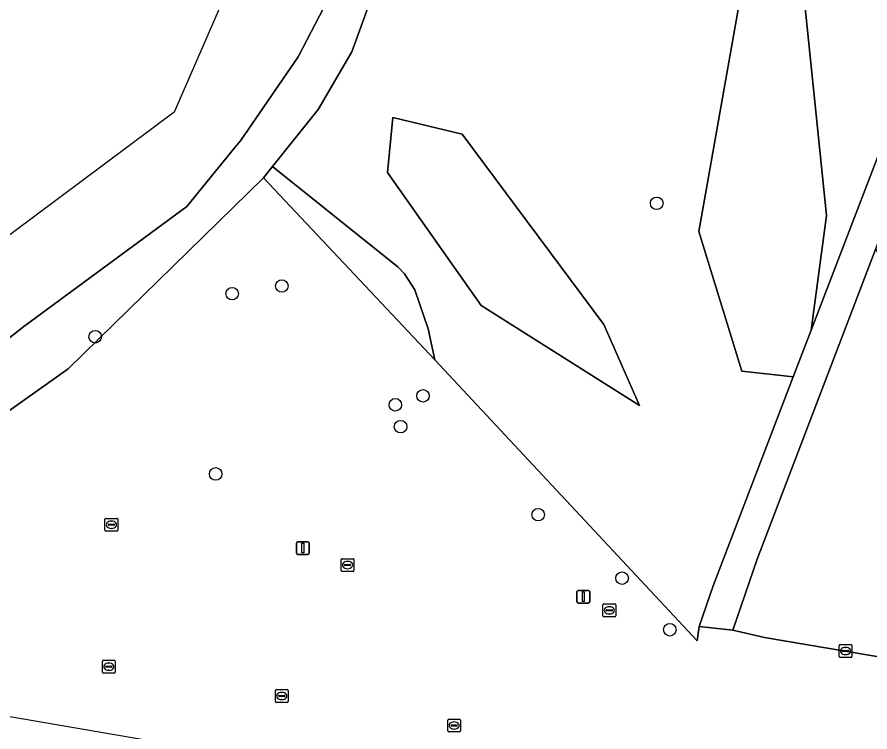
# Model space of a CAD drawing. Extents: x 161258 to 161838, y 380833 to 381727.
# Drawn here: x 161499.5 to 161566, y 381035.5 to 381091.2 of the extents above; entities that cross this region are included whole.
import ezdxf

# ---------------------------------------------------------------- set-up
doc = ezdxf.new("R2010")
doc.units = 0
for name, color, linetype in [('IMGEO_Boom', 7, 'Continuous'), ('IMGEO_Erf', 7, 'Continuous'), ('IMGEO_Groenvoorziening', 7, 'Continuous'), ('IMGEO_Kolk', 7, 'Continuous'), ('IMGEO_Lichtmast', 7, 'Continuous'), ('IMGEO_Oever', 7, 'Continuous'), ('IMGEO_Pand_overbouw', 7, 'Continuous'), ('IMGEO_Voetpad_gesloten', 7, 'Continuous'), ('IMGEO_Waterloop', 7, 'Continuous')]:
    doc.layers.add(name, color=color, linetype=linetype)

msp = doc.modelspace()

# ---------------------------------------------------------------- linework, layer by layer
at = {"layer": 'IMGEO_Boom'}
for centre in [(161549.365, 381076.71), (161520.126, 381070.263), (161516.251, 381069.667), (161505.566, 381066.302), (161531.135, 381061.692), (161528.975, 381060.994), (161529.385, 381059.285), (161514.966, 381055.601), (161540.113, 381052.424), (161546.663, 381047.465), (161550.387, 381043.442)]:
    msp.add_circle(centre, 0.489, dxfattribs=at)
at = {"layer": 'IMGEO_Erf'}
msp.add_lwpolyline([(161574.684, 381035.789), (161575.416, 381039.839), (161557.769, 381042.844), (161555.301, 381043.416), (161552.686, 381043.703), (161552.507, 381042.581), (161532.057, 381064.493), (161518.689, 381078.697), (161503.451, 381063.795), (161487.567, 381052.529)], dxfattribs=at)
at = {"layer": 'IMGEO_Groenvoorziening'}
for points in [[(161527.343, 381093.417), (161525.589, 381088.525), (161522.965, 381084.032), (161519.404, 381079.589), (161527.887, 381072.759), (161529.184, 381071.745), (161529.681, 381071.2), (161530.49, 381069.968), (161531.536, 381066.925), (161532.057, 381064.493), (161552.507, 381042.581), (161552.686, 381043.703), (161553.768, 381046.868), (161560.019, 381063.178), (161556.003, 381063.617), (161552.645, 381074.502), (161556.436, 381095.976)], [(161560.598, 381095.289), (161562.602, 381075.754), (161561.415, 381066.822), (161570.341, 381090.111)], [(161572.576, 381088.391), (161571.908, 381087.238), (161571.207, 381085.553), (161579.078, 381083.384), (161581.811, 381066.186), (161579.095, 381065.701), (161576.454, 381065.801), (161572.748, 381066.382), (161571.504, 381067.244), (161569.459, 381069.096), (161567.021, 381071.824), (161566.466, 381073.198), (161557.199, 381048.959), (161555.301, 381043.416), (161557.769, 381042.844), (161575.416, 381039.839), (161574.684, 381035.789)]]:
    msp.add_lwpolyline(points, dxfattribs=at)
for points in [[(161561.415, 381066.822), (161562.602, 381075.754), (161560.598, 381095.289), (161556.436, 381095.976), (161552.645, 381074.502), (161556.003, 381063.617), (161560.019, 381063.178)], [(161548.024, 381060.934), (161545.227, 381067.252), (161534.193, 381082.093), (161528.786, 381083.414), (161528.368, 381079.121), (161535.663, 381068.746)], [(161548.024, 381060.934), (161535.663, 381068.746), (161528.368, 381079.121), (161528.786, 381083.414), (161534.193, 381082.093), (161545.227, 381067.252)], [(161518.689, 381078.697), (161532.057, 381064.493), (161531.536, 381066.925), (161530.49, 381069.968), (161529.681, 381071.2), (161529.184, 381071.745), (161527.887, 381072.759), (161519.404, 381079.589)]]:
    msp.add_lwpolyline(points, close=True, dxfattribs=at)
at = {"layer": 'IMGEO_Kolk'}
for p, q in [((161506.331, 381051.208), (161506.331, 381052.06)), ((161506.406, 381052.134), (161507.258, 381052.134)), ((161506.819, 381051.914), (161506.844, 381051.914)), ((161507.332, 381052.06), (161507.332, 381051.208)), ((161507.258, 381051.134), (161506.406, 381051.134)), ((161506.59, 381051.628), (161506.59, 381051.64)), ((161507.028, 381051.591), (161506.63, 381051.591)), ((161506.633, 381051.677), (161507.031, 381051.677)), ((161506.842, 381051.354), (161506.817, 381051.354)), ((161507.074, 381051.64), (161507.074, 381051.628)), ((161524.748, 381048.061), (161524.748, 381048.913)), ((161524.823, 381048.987), (161525.675, 381048.987)), ((161525.007, 381048.481), (161525.007, 381048.493)), ((161525.445, 381048.444), (161525.047, 381048.444)), ((161525.05, 381048.53), (161525.448, 381048.53)), ((161525.236, 381048.767), (161525.261, 381048.767)), ((161525.491, 381048.493), (161525.491, 381048.481)), ((161525.749, 381048.913), (161525.749, 381048.061)), ((161525.675, 381047.987), (161524.823, 381047.987)), ((161525.259, 381048.207), (161525.234, 381048.207)), ((161545.166, 381044.531), (161545.166, 381045.383)), ((161545.241, 381045.457), (161546.093, 381045.457)), ((161545.654, 381045.237), (161545.679, 381045.237)), ((161546.167, 381045.383), (161546.167, 381044.531)), ((161546.093, 381044.457), (161545.241, 381044.457)), ((161545.425, 381044.951), (161545.425, 381044.963)), ((161545.863, 381044.914), (161545.465, 381044.914)), ((161545.468, 381045), (161545.866, 381045)), ((161545.677, 381044.677), (161545.652, 381044.677)), ((161545.909, 381044.963), (161545.909, 381044.951)), ((161563.593, 381041.353), (161563.593, 381042.205)), ((161563.668, 381042.279), (161564.52, 381042.279)), ((161563.852, 381041.773), (161563.852, 381041.785)), ((161563.895, 381041.822), (161564.293, 381041.822)), ((161564.081, 381042.059), (161564.106, 381042.059)), ((161564.336, 381041.785), (161564.336, 381041.773)), ((161564.594, 381042.205), (161564.594, 381041.353)), ((161564.52, 381041.279), (161563.668, 381041.279)), ((161564.29, 381041.736), (161563.892, 381041.736)), ((161564.104, 381041.499), (161564.079, 381041.499)), ((161506.13, 381040.137), (161506.13, 381040.989)), ((161506.205, 381041.063), (161507.057, 381041.063)), ((161506.389, 381040.557), (161506.389, 381040.569)), ((161506.827, 381040.52), (161506.429, 381040.52)), ((161506.432, 381040.606), (161506.83, 381040.606)), ((161506.618, 381040.843), (161506.643, 381040.843)), ((161506.873, 381040.569), (161506.873, 381040.557)), ((161507.131, 381040.989), (161507.131, 381040.137)), ((161507.057, 381040.063), (161506.205, 381040.063)), ((161506.641, 381040.283), (161506.616, 381040.283)), ((161519.618, 381037.845), (161519.618, 381038.697)), ((161519.693, 381038.771), (161520.545, 381038.771)), ((161520.106, 381038.551), (161520.131, 381038.551)), ((161520.619, 381038.697), (161520.619, 381037.845)), ((161519.877, 381038.265), (161519.877, 381038.277)), ((161520.315, 381038.228), (161519.917, 381038.228)), ((161519.92, 381038.314), (161520.318, 381038.314)), ((161520.129, 381037.991), (161520.104, 381037.991)), ((161520.361, 381038.277), (161520.361, 381038.265)), ((161520.545, 381037.771), (161519.693, 381037.771)), ((161533.139, 381036.474), (161533.991, 381036.474)), ((161533.064, 381035.548), (161533.064, 381036.4)), ((161533.323, 381035.968), (161533.323, 381035.98)), ((161533.761, 381035.931), (161533.363, 381035.931)), ((161533.366, 381036.017), (161533.764, 381036.017)), ((161533.552, 381036.254), (161533.577, 381036.254)), ((161533.807, 381035.98), (161533.807, 381035.968)), ((161534.065, 381036.4), (161534.065, 381035.548)), ((161533.991, 381035.474), (161533.139, 381035.474)), ((161533.575, 381035.694), (161533.55, 381035.694))]:
    msp.add_line(p, q, dxfattribs=at)
for points in [[(161506.331, 381051.208), (161506.331, 381052.06)], [(161506.406, 381052.134), (161507.258, 381052.134)], [(161507.332, 381052.06), (161507.332, 381051.208)], [(161507.258, 381051.134), (161506.406, 381051.134)], [(161524.748, 381048.061), (161524.748, 381048.913)], [(161524.823, 381048.987), (161525.675, 381048.987)], [(161525.749, 381048.913), (161525.749, 381048.061)], [(161525.675, 381047.987), (161524.823, 381047.987)], [(161545.166, 381044.531), (161545.166, 381045.383)], [(161545.241, 381045.457), (161546.093, 381045.457)], [(161546.167, 381045.383), (161546.167, 381044.531)], [(161546.093, 381044.457), (161545.241, 381044.457)], [(161563.593, 381041.353), (161563.593, 381042.205)], [(161563.668, 381042.279), (161564.52, 381042.279)], [(161564.594, 381042.205), (161564.594, 381041.353)], [(161564.52, 381041.279), (161563.668, 381041.279)], [(161506.13, 381040.137), (161506.13, 381040.989)], [(161506.205, 381041.063), (161507.057, 381041.063)], [(161507.131, 381040.989), (161507.131, 381040.137)], [(161507.057, 381040.063), (161506.205, 381040.063)], [(161519.618, 381037.845), (161519.618, 381038.697)], [(161519.693, 381038.771), (161520.545, 381038.771)], [(161520.619, 381038.697), (161520.619, 381037.845)], [(161520.545, 381037.771), (161519.693, 381037.771)], [(161533.139, 381036.474), (161533.991, 381036.474)], [(161533.064, 381035.548), (161533.064, 381036.4)], [(161534.065, 381036.4), (161534.065, 381035.548)], [(161533.991, 381035.474), (161533.139, 381035.474)]]:
    msp.add_lwpolyline(points, dxfattribs=at)
for centre, radius, start, end in [((161506.408, 381052.058), 0.0765, 91.55205, 178.44795), ((161506.408, 381052.058), 0.0765, 91.55205, 178.44795), ((161507.256, 381052.058), 0.0765, 1.55205, 88.44795), ((161507.256, 381052.058), 0.0765, 1.55205, 88.44795), ((161506.408, 381051.21), 0.0765, 181.55205, 268.44795), ((161506.408, 381051.21), 0.0765, 181.55205, 268.44795), ((161506.63, 381051.637), 0.0403, 85.87752, 175.75265), ((161506.627, 381051.627), 0.0366, 178.93798, 274.71019), ((161507.031, 381051.634), 0.043, 264.86636, 352.45326), ((161507.035, 381051.639), 0.0386, 1.73085, 96.63898), ((161507.256, 381051.21), 0.0765, 271.55205, 358.44795), ((161507.256, 381051.21), 0.0765, 271.55205, 358.44795), ((161524.825, 381048.911), 0.0765, 91.55205, 178.44795), ((161524.825, 381048.911), 0.0765, 91.55205, 178.44795), ((161525.047, 381048.49), 0.0403, 85.87752, 175.75265), ((161525.044, 381048.48), 0.0366, 178.93798, 274.71019), ((161525.448, 381048.487), 0.043, 264.86636, 352.45326), ((161525.452, 381048.492), 0.0386, 1.73085, 96.63898), ((161525.673, 381048.911), 0.0765, 1.55205, 88.44795), ((161525.673, 381048.911), 0.0765, 1.55205, 88.44795), ((161524.825, 381048.063), 0.0765, 181.55205, 268.44795), ((161524.825, 381048.063), 0.0765, 181.55205, 268.44795), ((161525.673, 381048.063), 0.0765, 271.55205, 358.44795), ((161525.673, 381048.063), 0.0765, 271.55205, 358.44795), ((161545.243, 381045.381), 0.0765, 91.55205, 178.44795), ((161545.243, 381045.381), 0.0765, 91.55205, 178.44795), ((161546.091, 381045.381), 0.0765, 1.55205, 88.44795), ((161546.091, 381045.381), 0.0765, 1.55205, 88.44795), ((161545.243, 381044.533), 0.0765, 181.55205, 268.44795), ((161545.243, 381044.533), 0.0765, 181.55205, 268.44795), ((161545.465, 381044.96), 0.0403, 85.87752, 175.75265), ((161545.462, 381044.95), 0.0366, 178.93798, 274.71019), ((161545.866, 381044.957), 0.043, 264.86636, 352.45326), ((161545.87, 381044.962), 0.0386, 1.73085, 96.63898), ((161546.091, 381044.533), 0.0765, 271.55205, 358.44795), ((161546.091, 381044.533), 0.0765, 271.55205, 358.44795), ((161563.67, 381042.203), 0.0765, 91.55205, 178.44795), ((161563.67, 381042.203), 0.0765, 91.55205, 178.44795), ((161563.892, 381041.782), 0.0403, 85.87752, 175.75265), ((161563.889, 381041.772), 0.0366, 178.93798, 274.71019), ((161564.293, 381041.779), 0.043, 264.86636, 352.45326), ((161564.297, 381041.784), 0.0386, 1.73085, 96.63898), ((161564.518, 381042.203), 0.0765, 1.55205, 88.44795), ((161564.518, 381042.203), 0.0765, 1.55205, 88.44795), ((161563.67, 381041.355), 0.0765, 181.55205, 268.44795), ((161563.67, 381041.355), 0.0765, 181.55205, 268.44795), ((161564.518, 381041.355), 0.0765, 271.55205, 358.44795), ((161564.518, 381041.355), 0.0765, 271.55205, 358.44795), ((161506.207, 381040.987), 0.0765, 91.55205, 178.44795), ((161506.207, 381040.987), 0.0765, 91.55205, 178.44795), ((161506.429, 381040.566), 0.0403, 85.87752, 175.75265), ((161506.426, 381040.556), 0.0366, 178.93798, 274.71019), ((161506.83, 381040.563), 0.043, 264.86636, 352.45326), ((161506.834, 381040.568), 0.0386, 1.73085, 96.63898), ((161507.055, 381040.987), 0.0765, 1.55205, 88.44795), ((161507.055, 381040.987), 0.0765, 1.55205, 88.44795), ((161506.207, 381040.139), 0.0765, 181.55205, 268.44795), ((161506.207, 381040.139), 0.0765, 181.55205, 268.44795), ((161507.055, 381040.139), 0.0765, 271.55205, 358.44795), ((161507.055, 381040.139), 0.0765, 271.55205, 358.44795), ((161519.695, 381038.695), 0.0765, 91.55205, 178.44795), ((161519.695, 381038.695), 0.0765, 91.55205, 178.44795), ((161520.543, 381038.695), 0.0765, 1.55205, 88.44795), ((161520.543, 381038.695), 0.0765, 1.55205, 88.44795), ((161519.695, 381037.847), 0.0765, 181.55205, 268.44795), ((161519.695, 381037.847), 0.0765, 181.55205, 268.44795), ((161519.917, 381038.274), 0.0403, 85.87752, 175.75265), ((161519.914, 381038.264), 0.0366, 178.93798, 274.71019), ((161520.318, 381038.271), 0.043, 264.86636, 352.45326), ((161520.322, 381038.276), 0.0386, 1.73085, 96.63898), ((161520.543, 381037.847), 0.0765, 271.55205, 358.44795), ((161520.543, 381037.847), 0.0765, 271.55205, 358.44795), ((161533.141, 381036.398), 0.0765, 91.55205, 178.44795), ((161533.141, 381036.398), 0.0765, 91.55205, 178.44795), ((161533.989, 381036.398), 0.0765, 1.55205, 88.44795), ((161533.989, 381036.398), 0.0765, 1.55205, 88.44795), ((161533.363, 381035.977), 0.0403, 85.87752, 175.75265), ((161533.36, 381035.967), 0.0366, 178.93798, 274.71019), ((161533.764, 381035.974), 0.043, 264.86636, 352.45326), ((161533.768, 381035.979), 0.0386, 1.73085, 96.63898), ((161533.141, 381035.55), 0.0765, 181.55205, 268.44795), ((161533.141, 381035.55), 0.0765, 181.55205, 268.44795), ((161533.989, 381035.55), 0.0765, 271.55205, 358.44795), ((161533.989, 381035.55), 0.0765, 271.55205, 358.44795)]:
    msp.add_arc(centre, radius, start, end, dxfattribs=at)
for centre, major_axis, ratio, start_param, end_param in [((161506.818, 381051.634), (-0.387, 0.002), 0.722429, 4.712389, 7.853982), ((161506.843, 381051.634), (-0.39, 0.002), 0.717154, 1.570796, 4.712389), ((161525.235, 381048.487), (-0.387, 0.002), 0.722429, 4.712389, 7.853982), ((161525.26, 381048.487), (-0.39, 0.002), 0.717154, 1.570796, 4.712389), ((161545.653, 381044.957), (-0.387, 0.002), 0.722429, 4.712389, 7.853982), ((161545.678, 381044.957), (-0.39, 0.002), 0.717154, 1.570796, 4.712389), ((161564.08, 381041.779), (-0.387, 0.002), 0.722429, 4.712389, 7.853982), ((161564.105, 381041.779), (-0.39, 0.002), 0.717154, 1.570796, 4.712389), ((161506.617, 381040.563), (-0.387, 0.002), 0.722429, 4.712389, 7.853982), ((161506.642, 381040.563), (-0.39, 0.002), 0.717154, 1.570796, 4.712389), ((161520.105, 381038.271), (-0.387, 0.002), 0.722429, 4.712389, 7.853982), ((161520.13, 381038.271), (-0.39, 0.002), 0.717154, 1.570796, 4.712389), ((161533.551, 381035.974), (-0.387, 0.002), 0.722429, 4.712389, 7.853982), ((161533.576, 381035.974), (-0.39, 0.002), 0.717154, 1.570796, 4.712389)]:
    msp.add_ellipse(centre, major_axis=major_axis, ratio=ratio, start_param=start_param, end_param=end_param, dxfattribs=at)
at = {"layer": 'IMGEO_Lichtmast'}
for p, q in [((161521.259, 381049.41), (161521.259, 381050.21)), ((161521.259, 381050.21), (161521.259, 381049.41)), ((161521.359, 381050.31), (161522.149, 381050.31)), ((161522.149, 381050.31), (161521.359, 381050.31)), ((161522.249, 381050.21), (161522.249, 381049.41)), ((161522.249, 381049.41), (161522.249, 381050.21)), ((161522.149, 381049.31), (161521.359, 381049.31)), ((161521.359, 381049.31), (161522.149, 381049.31)), ((161543.245, 381046.515), (161544.035, 381046.515)), ((161544.035, 381046.515), (161543.245, 381046.515)), ((161543.145, 381045.615), (161543.145, 381046.415)), ((161543.145, 381046.415), (161543.145, 381045.615)), ((161544.135, 381046.415), (161544.135, 381045.615)), ((161544.135, 381045.615), (161544.135, 381046.415)), ((161544.035, 381045.515), (161543.245, 381045.515)), ((161543.245, 381045.515), (161544.035, 381045.515))]:
    msp.add_line(p, q, dxfattribs=at)
for points in [[(161521.679, 381050.185), (161521.829, 381050.185), (161521.829, 381049.435), (161521.679, 381049.435), (161521.679, 381050.185)], [(161543.565, 381046.39), (161543.715, 381046.39), (161543.715, 381045.64), (161543.565, 381045.64), (161543.565, 381046.39)]]:
    msp.add_lwpolyline(points, dxfattribs=at)
for centre, start, end in [((161521.359, 381050.21), 90, 180), ((161521.359, 381050.21), 90, 180), ((161522.149, 381050.21), 0, 90), ((161522.149, 381050.21), 360, 90), ((161521.359, 381049.41), 180, 270), ((161521.359, 381049.41), 180, 270), ((161522.149, 381049.41), 270, 0), ((161522.149, 381049.41), 270, 0), ((161543.245, 381046.415), 90, 180), ((161543.245, 381046.415), 90, 180), ((161544.035, 381046.415), 0, 90), ((161544.035, 381046.415), 360, 90), ((161543.245, 381045.615), 180, 270), ((161543.245, 381045.615), 180, 270), ((161544.035, 381045.615), 270, 0), ((161544.035, 381045.615), 270, 0)]:
    msp.add_arc(centre, 0.1, start, end, dxfattribs=at)
at = {"layer": 'IMGEO_Oever'}
for points in [[(161487.567, 381052.529), (161503.451, 381063.795), (161518.689, 381078.697), (161519.404, 381079.589), (161522.965, 381084.032), (161525.589, 381088.525), (161527.343, 381093.417), (161528.087, 381099.001), (161527.549, 381106.208), (161525.8, 381114.923), (161518.597, 381125.216), (161509.743, 381141.573), (161499.532, 381157.495), (161495.035, 381164.487)], [(161498.636, 381154.772), (161500.194, 381151.417), (161502.742, 381148.455), (161503.625, 381143.169), (161506.4, 381137.872), (161509.176, 381132.976), (161511.758, 381131.098), (161513.632, 381126.405), (161522.491, 381111.566), (161524.502, 381097.122), (161524.523, 381096.97), (161523.395, 381091.981), (161521.407, 381088.151), (161516.913, 381081.595), (161516.471, 381081.054), (161512.714, 381076.454), (161500, 381067.089), (161486.236, 381056.304)]]:
    msp.add_lwpolyline(points, dxfattribs=at)
at = {"layer": 'IMGEO_Pand_overbouw'}
msp.add_lwpolyline([(161630.098, 381007.334), (161631.061, 381012.91), (161638.251, 381011.67), (161638.42, 381012.654), (161599.744, 381019.301), (161595.349, 381020.056), (161587.915, 381021.334), (161579.647, 381022.757), (161571.38, 381024.181), (161568.164, 381024.732), (161546.929, 381028.397), (161543.554, 381028.979), (161529.957, 381031.314), (161529.713, 381031.356), (161529.469, 381031.398), (161494.957, 381037.336)], dxfattribs=at)
at = {"layer": 'IMGEO_Voetpad_gesloten'}
msp.add_lwpolyline([(161566.466, 381073.198), (161570.998, 381085.05), (161571.207, 381085.553), (161571.908, 381087.238), (161572.576, 381088.391), (161570.341, 381090.111), (161561.415, 381066.822), (161560.019, 381063.178), (161553.768, 381046.868), (161552.686, 381043.703), (161555.301, 381043.416), (161557.199, 381048.959)], close=True, dxfattribs=at)
at = {"layer": 'IMGEO_Waterloop'}
msp.add_lwpolyline([(161486.236, 381056.304), (161500, 381067.089), (161512.714, 381076.454), (161516.471, 381081.054), (161516.913, 381081.595), (161521.407, 381088.151), (161523.395, 381091.981), (161524.523, 381096.97), (161524.502, 381097.122), (161522.491, 381111.566), (161513.632, 381126.405), (161511.758, 381131.098), (161509.176, 381132.976), (161522.721, 381109.089), (161511.724, 381083.816), (161493.664, 381070.348)], dxfattribs=at)

doc.saveas('drawing.dxf')
